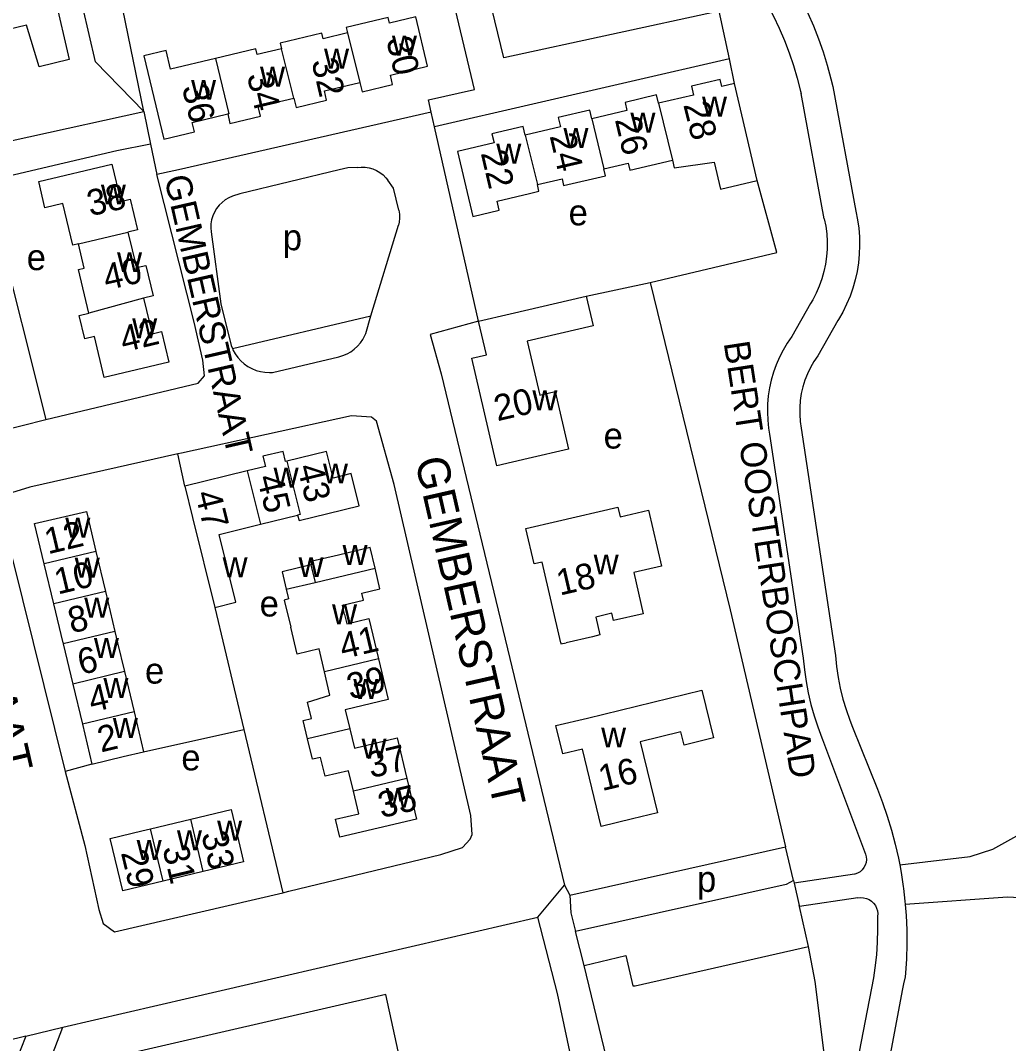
# Model space of a CAD drawing. Extents: x 161936 to 163647, y 386450 to 388633.
# Drawn here: x 163060.8 to 163213.6, y 387938 to 388096.2 of the extents above; entities that cross this region are included whole.
import ezdxf

# ---------------------------------------------------------------- set-up
doc = ezdxf.new("R2010")
doc.units = 0
for name, color, linetype in [('BLT_Basislijn', 7, 'Continuous'), ('BLT_Bebouwing', 7, 'Continuous'), ('BLT_Centroide', 7, 'Continuous'), ('BLT_Huisnummer', 7, 'Continuous'), ('BLT_Huisnummer_ tussenligend', 7, 'Continuous'), ('BLT_Onderverdeling_panden', 7, 'Continuous'), ('BLT_Straatnaam', 7, 'Continuous'), ('BLT_Straatnaam_verkleind', 7, 'Continuous')]:
    doc.layers.add(name, color=color, linetype=linetype)

msp = doc.modelspace()

# ---------------------------------------------------------------- linework, layer by layer
at = {"layer": 'BLT_Basislijn'}
for p, q in [((163065.75, 388101.61), (163068.37, 388090.18)), ((163170.46, 388090.29), (163124.86, 388079.76)), ((163171.27, 388086.49), (163170.46, 388090.29)), ((163186.44, 388086.03), (163190, 388066.72)), ((163185.13, 388065.57), (163181.56, 388084.93)), ((163124.86, 388079.76), (163124.34, 388082.04)), ((163131.68, 388049.74), (163124.86, 388079.76)), ((163080.96, 388077.08), (163081.92, 388072.41)), ((163084.54, 388072.96), (163081.92, 388072.41)), ((163055.48, 388071.35), (163064.77, 388034.54)), ((163115.04, 388050.54), (163119.29, 388064.58)), ((163148.31, 388053.61), (163158.23, 388055.73)), ((163183, 388052.44), (163180.11, 388047.35)), ((163093.62, 388045.48), (163115.04, 388050.54)), ((163114.22, 388047.84), (163115.04, 388050.54)), ((163187.25, 388049.81), (163184.14, 388044.39)), ((163093.42, 388045.97), (163093.62, 388045.48)), ((163099.79, 388041.8), (163110.05, 388044.23)), ((163181.58, 388033.19), (163186.87, 387998.01)), ((163176.66, 388032.28), (163181.89, 387997.62)), ((163086.25, 388024.21), (163085.18, 388029.19)), ((163090.87, 388005.45), (163095.37, 387986.59)), ((163079.86, 387983.14), (163095.37, 387986.59)), ((163095.37, 387986.59), (163101.4, 387961.34)), ((163189.5, 387986.95), (163193.36, 387977.36)), ((163184.88, 387985.04), (163191.52, 387967.32)), ((163071.87, 387981.24), (163067.73, 387980.1)), ((163145.8, 387960.98), (163179.15, 387968.43)), ((163180.38, 387963.23), (163179.15, 387968.43)), ((163189.79, 387964.19), (163180.47, 387962.84)), ((163189.89, 387964.21), (163189.79, 387964.19)), ((163140.82, 387957.55), (163144.96, 387962.52)), ((163144.96, 387962.52), (163145.8, 387960.98)), ((163180.38, 387963.23), (163180.47, 387962.84)), ((163180.47, 387962.84), (163181.26, 387959.36)), ((163190.32, 387960.53), (163181.3, 387959.19)), ((163181.3, 387959.19), (163181.26, 387959.36)), ((163182.68, 387953.04), (163181.3, 387959.19)), ((163067.37, 387940.53), (163140.82, 387957.55)), ((163148.01, 387950.07), (163146.69, 387955.35)), ((163061.68, 387939.16), (163067.37, 387940.53))]:
    msp.add_line(p, q, dxfattribs=at)
for points in [[(163170.46, 388090.29), (163168.89, 388097.67), (163135.6, 388090.45), (163128.07, 388121.45), (163127.93, 388122.05)], [(163079.91, 388082.18), (163076.66, 388097.99), (163125.42, 388109.19)], [(163124.34, 388082.04), (163123.91, 388083.96), (163131.07, 388085.58), (163125.42, 388109.19)], [(163179.58, 388103.1), (163180.65, 388101.23), (163181.66, 388099.33), (163182.59, 388097.38), (163183.46, 388095.41), (163184.24, 388093.4), (163184.96, 388091.36), (163185.59, 388089.31), (163186.15, 388087.22), (163186.44, 388086.03)], [(163079.91, 388082.18), (163072.46, 388089.83), (163069.5, 388102.55)], [(163175.29, 388100.52), (163176.32, 388098.74), (163177.27, 388096.91), (163178.16, 388095.05), (163178.97, 388093.16), (163179.71, 388091.23), (163180.38, 388089.28), (163180.96, 388087.31), (163181.47, 388085.31), (163181.56, 388084.93)], [(163068.37, 388090.18), (163063.73, 388089.08), (163061.74, 388095.49), (163046.04, 388091.73), (163048.91, 388080.45), (163043.1, 388079.12)], [(163044.28, 388074.34), (163079.91, 388082.18)], [(163079.91, 388082.18), (163080.96, 388077.08)], [(163124.34, 388082.04), (163085.27, 388073.11), (163084.54, 388072.96)], [(163080.96, 388077.08), (163075.71, 388076.05), (163067.58, 388074.17), (163055.48, 388071.35)], [(163112.92, 388073.49), (163111.46, 388073.44), (163110.1, 388073.15), (163094.77, 388069.43), (163093.64, 388069.04)], [(163112.92, 388073.49), (163113.53, 388073.56), (163114.14, 388073.55), (163114.75, 388073.47), (163115.34, 388073.3), (163115.91, 388073.05), (163116.43, 388072.74), (163116.92, 388072.36), (163117.35, 388071.92), (163117.65, 388071.52)], [(163064.77, 388034.54), (163088.31, 388040.16), (163089.3, 388041.26), (163089.04, 388043.68), (163087.69, 388049.56), (163081.92, 388072.41)], [(163119.35, 388066.9), (163118.5, 388070.28), (163117.65, 388071.52)], [(163158.23, 388055.73), (163177.8, 388060.34), (163174.78, 388071.46)], [(163045.61, 388069.07), (163053.83, 388035.54), (163055.72, 388033.02), (163057.4, 388032.68), (163064.77, 388034.54)], [(163093.64, 388069.04), (163093.06, 388068.79), (163092.51, 388068.48), (163092.01, 388068.09), (163091.55, 388067.65), (163091.16, 388067.15), (163090.83, 388066.61), (163090.58, 388066.03), (163090.4, 388065.42), (163090.29, 388064.79), (163090.27, 388064.16), (163090.32, 388063.57)], [(163119.35, 388066.9), (163119.44, 388066.28), (163119.46, 388065.67), (163119.39, 388065.05), (163119.29, 388064.58)], [(163190, 388066.72), (163190.27, 388065.41), (163190.46, 388064.09), (163190.57, 388062.76), (163190.6, 388061.42), (163190.55, 388060.08), (163190.42, 388058.75), (163190.21, 388057.43), (163189.92, 388056.12), (163189.56, 388054.84), (163189.12, 388053.58), (163188.6, 388052.34), (163188.01, 388051.14), (163187.35, 388049.98), (163187.25, 388049.81)], [(163185.13, 388065.57), (163185.36, 388064.42), (163185.52, 388063.25), (163185.59, 388062.07), (163185.59, 388060.89), (163185.5, 388059.72), (163185.33, 388058.55), (163185.09, 388057.4), (163184.77, 388056.27), (163184.37, 388055.16), (163183.9, 388054.08), (163183.35, 388053.03), (163183, 388052.44)], [(163090.32, 388063.57), (163091.84, 388052.4), (163093.42, 388045.97)], [(163158.23, 388055.73), (163170.56, 388005.1), (163179.15, 387968.43)], [(163131.68, 388049.74), (163124.21, 388047.68), (163125.87, 388041.6), (163144.96, 387962.52)], [(163110.05, 388044.23), (163110.7, 388044.41), (163111.33, 388044.66), (163111.92, 388044.99), (163112.46, 388045.39), (163112.96, 388045.85), (163113.4, 388046.36), (163113.78, 388046.92), (163114.09, 388047.52), (163114.22, 388047.84)], [(163180.11, 388047.35), (163179.4, 388046.32), (163178.76, 388045.25), (163178.2, 388044.14), (163177.7, 388042.99), (163177.28, 388041.82), (163176.93, 388040.62), (163176.67, 388039.4), (163176.48, 388038.16), (163176.37, 388036.92), (163176.34, 388035.67), (163176.39, 388034.43), (163176.52, 388033.18), (163176.66, 388032.28)], [(163093.62, 388045.48), (163093.68, 388045.32), (163094.02, 388044.7), (163094.43, 388044.13), (163094.9, 388043.6), (163095.42, 388043.13), (163095.99, 388042.73), (163096.61, 388042.39), (163097.26, 388042.12), (163097.94, 388041.93), (163098.63, 388041.82), (163099.34, 388041.78), (163099.79, 388041.8)], [(163184.14, 388044.39), (163183.54, 388043.5), (163183, 388042.57), (163182.54, 388041.6), (163182.14, 388040.6), (163181.83, 388039.57), (163181.59, 388038.52), (163181.43, 388037.46), (163181.35, 388036.38), (163181.35, 388035.31), (163181.42, 388034.23), (163181.58, 388033.19)], [(163101.4, 387961.34), (163102.36, 387961.57), (163125.85, 387967.25), (163129.2, 387968.34), (163130.4, 387969.61), (163130.67, 387970.33), (163130.48, 387973.28), (163118.64, 388024.46), (163115.88, 388034.28), (163115.12, 388034.91), (163112.03, 388035.07), (163085.72, 388029.31), (163085.18, 388029.19)], [(163085.18, 388029.19), (163062.27, 388024.08), (163059.42, 388023.18), (163057.92, 388021.66), (163057.84, 388019.99), (163067.73, 387980.1)], [(163196.8, 387965.64), (163207.69, 387966.96), (163211.22, 387968.07), (163218.65, 387972.21), (163224.22, 387976.13), (163226.6, 387978.95), (163229.02, 387983.92), (163231.47, 387993.29), (163234.49, 387997.39), (163235.72, 388001.24), (163233.25, 388019.77), (163238.41, 388020.91)], [(163181.89, 387997.62), (163182.06, 387995.82), (163182.32, 387994.02), (163182.66, 387992.23), (163183.08, 387990.46), (163183.57, 387988.71), (163184.14, 387986.98), (163184.78, 387985.28), (163184.88, 387985.04)], [(163186.87, 387998.01), (163187.04, 387996.31), (163187.29, 387994.63), (163187.62, 387992.95), (163188.03, 387991.3), (163188.51, 387989.66), (163189.07, 387988.05), (163189.5, 387986.95)], [(163067.73, 387980.1), (163070.8, 387968.67), (163072.93, 387958.75), (163073.64, 387956.58), (163075.39, 387955.27), (163101.4, 387961.34)], [(163193.36, 387977.36), (163194.16, 387975.28), (163194.89, 387973.16), (163195.53, 387971.03), (163196.11, 387968.87), (163196.6, 387966.69), (163196.8, 387965.64)], [(163191.52, 387967.32), (163191.63, 387966.9), (163191.66, 387966.46), (163191.61, 387966.03), (163191.48, 387965.61), (163191.27, 387965.22), (163191, 387964.88), (163190.68, 387964.59), (163190.3, 387964.36), (163189.89, 387964.21)], [(163196.8, 387965.64), (163197.02, 387964.49), (163197.36, 387962.28), (163197.39, 387962)], [(163180.38, 387963.23), (163179.23, 387962.61), (163146.69, 387955.35)], [(163197.39, 387962), (163197.61, 387960.06), (163197.66, 387959.51)], [(163145.8, 387960.98), (163145.96, 387958.22), (163146.69, 387955.35)], [(163190.32, 387960.53), (163190.77, 387960.59), (163191.22, 387960.57), (163191.66, 387960.46), (163192.07, 387960.29), (163192.45, 387960.04), (163192.77, 387959.73), (163193.04, 387959.36), (163193.24, 387958.96), (163193.36, 387958.52), (163193.4, 387958.08), (163193.38, 387957.7)], [(163227.61, 387959.89), (163213.5, 387960.65), (163197.66, 387959.51)], [(163197.66, 387959.51), (163197.79, 387957.84), (163197.89, 387955.6), (163197.91, 387953.37), (163197.85, 387951.14), (163197.71, 387948.91), (163197.66, 387948.32)], [(163119.71, 387925.16), (163146.99, 387931.23), (163143.9, 387945.74), (163140.82, 387957.55)], [(163193.38, 387957.7), (163193.39, 387955.71), (163193.33, 387953.71), (163193.19, 387951.73), (163192.96, 387949.75), (163192.73, 387948.17)], [(163148.01, 387950.07), (163154.47, 387951.61), (163155.55, 387946.93), (163155.87, 387946.93), (163182.68, 387953.04)], [(163173.54, 387897.57), (163174.46, 387898.97), (163182.93, 387916.47), (163185.05, 387936.95), (163183.74, 387947.62), (163182.68, 387953.04)], [(163165.89, 387927.73), (163164.11, 387935.14), (163152.53, 387932.46), (163152.21, 387932.61), (163148.01, 387950.07)], [(163192.73, 387948.17), (163184.08, 387903.48), (163183.23, 387898.84), (163182.19, 387891.95)], [(163197.66, 387948.32), (163197.38, 387947.24), (163197.23, 387946.49)], [(163197.23, 387946.49), (163189, 387902.58), (163188.16, 387898.02), (163187.14, 387891.21)], [(163117.65, 387933.48), (163119.84, 387934.02), (163117.36, 387945.61), (163074.15, 387935.63), (163076.23, 387924.38)], [(163078.4, 387915.22), (163072.75, 387921.34), (163067.69, 387924.27), (163061.44, 387924.46), (163064.34, 387932.55), (163067.37, 387940.53)], [(163061.68, 387939.16), (163036.26, 387932.93), (163035.37, 387931.05), (163038.11, 387918.5)], [(163061.68, 387939.16), (163058.55, 387931.34), (163055.32, 387922.2), (163038.11, 387918.5)]]:
    msp.add_lwpolyline(points, dxfattribs=at)
at = {"layer": 'BLT_Bebouwing'}
for p, q in [((163095.9, 388026.58), (163086.25, 388024.21)), ((163097.93, 388018.33), (163103.7, 388019.75)), ((163072.49, 388014.11), (163073.97, 388007.91)), ((163065.98, 388006.01), (163064.5, 388012.21)), ((163073.97, 388007.91), (163075.44, 388001.72)), ((163067.41, 388000), (163065.98, 388006.01)), ((163075.44, 388001.72), (163075.85, 388000)), ((163067.41, 388000), (163067.45, 387999.82)), ((163067.45, 387999.82), (163068.93, 387993.62)), ((163075.85, 388000), (163076.91, 387995.53)), ((163076.91, 387995.53), (163078.39, 387989.33)), ((163068.93, 387993.62), (163070.4, 387987.43)), ((163078.39, 387989.33), (163079.86, 387983.14)), ((163070.4, 387987.43), (163071.87, 387981.24)), ((163080.95, 387971.21), (163087.18, 387972.7)), ((163089.11, 387964.62), (163082.88, 387963.13))]:
    msp.add_line(p, q, dxfattribs=at)
for points in [[(163113.31, 388086.66), (163113.66, 388085.2), (163118.39, 388086.32), (163118.04, 388087.78), (163123.79, 388089.16), (163121.96, 388096.81), (163117.89, 388095.84), (163117.68, 388096.71), (163111.22, 388095.17), (163111.43, 388094.3)], [(163111.43, 388094.3), (163107.65, 388093.4), (163107.45, 388094.27), (163101.01, 388092.73), (163101.22, 388091.86)], [(163091, 388090.35), (163084.04, 388088.68), (163083.35, 388091.6), (163079.92, 388090.79), (163083, 388077.88), (163087.73, 388079.01), (163087.38, 388080.47), (163092.88, 388081.78)], [(163101.22, 388091.86), (163097.44, 388090.96), (163097.23, 388091.83), (163091, 388090.35)], [(163171.27, 388086.49), (163169.28, 388086.02), (163169.02, 388087.13), (163164.58, 388086.09), (163164.91, 388084.69), (163159.5, 388083.42)], [(163103.1, 388084.22), (163103.45, 388082.76), (163108.18, 388083.89), (163107.83, 388085.35), (163113.31, 388086.66)], [(163174.78, 388071.46), (163172.41, 388081.62), (163171.27, 388086.49)], [(163092.88, 388081.78), (163093.23, 388080.32), (163097.95, 388081.45), (163097.61, 388082.91), (163103.1, 388084.22)], [(163159.5, 388083.42), (163159.2, 388084.71), (163154.33, 388083.57), (163154.63, 388082.3), (163149.18, 388081.03)], [(163149.18, 388081.03), (163148.86, 388082.37), (163144, 388081.23), (163144.34, 388079.77), (163138.86, 388078.49)], [(163138.86, 388078.49), (163138.55, 388079.83), (163133.74, 388078.71), (163134.07, 388077.3), (163128.43, 388075.98), (163130.78, 388065.93), (163134.87, 388066.89), (163134.53, 388068.3)], [(163151.04, 388073.3), (163154.79, 388074.18), (163155.05, 388073.06), (163161.67, 388074.61)], [(163161.67, 388074.61), (163161.94, 388073.44), (163168.09, 388074.3), (163169.07, 388070.12), (163174.78, 388071.46)], [(163069.79, 388061.67), (163068.91, 388061.46), (163067.38, 388067.92), (163064.62, 388067.27), (163063.66, 388071.32), (163074.96, 388074), (163076.33, 388068.24), (163077.79, 388068.59), (163078.91, 388063.86), (163077.45, 388063.51)], [(163140.77, 388070.87), (163144.58, 388071.76), (163144.83, 388070.7), (163151.3, 388072.21), (163151.04, 388073.3)], [(163134.53, 388068.3), (163139.54, 388069.48), (163141.02, 388069.82), (163140.77, 388070.87)], [(163077.45, 388063.51), (163078.76, 388058.02), (163080.22, 388058.36), (163081.34, 388053.63), (163079.88, 388053.29)], [(163071.41, 388050.96), (163069.81, 388057.7), (163070.68, 388057.91), (163069.79, 388061.67)], [(163148.31, 388053.61), (163149.38, 388049.01), (163139.21, 388046.64), (163141.15, 388038.29), (163143.5, 388038.84), (163145.57, 388029.93), (163139.36, 388028.49), (163134.49, 388027.35), (163130.61, 388044.03), (163132.88, 388044.55), (163131.68, 388049.74)], [(163131.68, 388049.74), (163136.55, 388050.88), (163148.31, 388053.61)], [(163079.88, 388053.29), (163081.19, 388047.79), (163082.66, 388048.12), (163083.77, 388043.41), (163073.77, 388041.03), (163072.27, 388047.34), (163070.79, 388046.99), (163069.93, 388050.6), (163071.41, 388050.96)], [(163102.05, 388028.09), (163101.82, 388028.04), (163101.46, 388029.59), (163098.33, 388028.84), (163098.72, 388027.28), (163095.9, 388026.58)], [(163103.7, 388019.75), (163103.91, 388018.89), (163108.34, 388019.98), (163113.19, 388021.18), (163111.97, 388026.16), (163109.18, 388025.47), (163108.16, 388029.6), (163102.05, 388028.09)], [(163086.25, 388024.21), (163087.45, 388019.35), (163090.87, 388005.45)], [(163144.38, 388000), (163141.49, 388012.48), (163140.27, 388012.2), (163139, 388017.68), (163143.87, 388018.81), (163153.2, 388020.97), (163153.55, 388019.45), (163157.98, 388020.48), (163159.97, 388011.83), (163155.68, 388010.84), (163157.15, 388004.49), (163152.55, 388003.43), (163152.29, 388004.55), (163149.81, 388003.98), (163150.45, 388001.21), (163149.3, 388000.94), (163145.22, 388000)], [(163064.5, 388012.21), (163063.02, 388018.44), (163071.02, 388020.3), (163072.18, 388015.43), (163072.49, 388014.11)], [(163090.87, 388005.45), (163094.13, 388006.25), (163091.54, 388016.76), (163097.93, 388018.33)], [(163115.66, 388011.52), (163114.9, 388014.72), (163110.04, 388013.56), (163105.76, 388012.55), (163105.87, 388012.08), (163105.73, 388012.04)], [(163105.73, 388012.04), (163101.29, 388010.99), (163101.93, 388008.27)], [(163110.95, 388004.36), (163110.61, 388005.79), (163113.89, 388006.57), (163113.63, 388007.68), (163116.41, 388008.34), (163115.66, 388011.52)], [(163101.93, 388008.27), (163102.29, 388006.77), (163101.62, 388006.61), (163102.62, 388002.39)], [(163110.95, 388004.36), (163111.29, 388002.93), (163114.72, 388003.74), (163116.2, 387997.49)], [(163107.84, 387995.51), (163107, 387999.05), (163103.6, 387998.24), (163102.62, 388002.39)], [(163144.38, 388000), (163144.42, 387999.82), (163145.22, 388000)], [(163116.2, 387997.49), (163117.68, 387991.24), (163111.05, 387989.64), (163111.76, 387986.71)], [(163105.23, 387985.16), (163104.56, 387988), (163105.83, 387988.3), (163105.24, 387990.79), (163108.7, 387991.87), (163107.84, 387995.51)], [(163155.5, 387972.77), (163150.65, 387971.58), (163147.73, 387983.54), (163144.72, 387982.8), (163143.65, 387987.18), (163148.51, 387988.36), (163166.19, 387992.67), (163167.99, 387985.27), (163163.46, 387984.17), (163162.96, 387986.21), (163156.66, 387984.67), (163159.33, 387973.7), (163155.5, 387972.77)], [(163111.76, 387986.71), (163112.48, 387983.72), (163119.11, 387985.32), (163120.6, 387979.03)], [(163112.32, 387977.06), (163111.58, 387980.21), (163107.94, 387979.35), (163107.25, 387982.27), (163105.99, 387981.97), (163105.23, 387985.16)], [(163071.87, 387981.24), (163076.74, 387982.39), (163079.86, 387983.14)], [(163120.6, 387979.03), (163122.1, 387972.73), (163110.22, 387969.92), (163109.56, 387972.71), (163113.15, 387973.56), (163112.32, 387977.06)], [(163087.18, 387972.7), (163093.4, 387974.19), (163094.17, 387970.97), (163095.33, 387966.11), (163089.11, 387964.62)], [(163082.88, 387963.13), (163076.65, 387961.64), (163074.72, 387969.72), (163079.59, 387970.89), (163080.95, 387971.21)]]:
    msp.add_lwpolyline(points, dxfattribs=at)
at = {"layer": 'BLT_Onderverdeling_panden'}
for p, q in [((163111.43, 388094.3), (163113.31, 388086.66)), ((163103.1, 388084.22), (163101.22, 388091.86)), ((163159.5, 388083.42), (163161.67, 388074.61)), ((163149.18, 388081.03), (163151.04, 388073.3)), ((163138.86, 388078.49), (163140.77, 388070.87)), ((163079.88, 388053.29), (163071.41, 388050.96)), ((163095.9, 388026.58), (163097.93, 388018.33)), ((163072.49, 388014.11), (163064.5, 388012.21)), ((163105.73, 388012.04), (163106.4, 388009.32)), ((163106.4, 388009.32), (163115.66, 388011.52)), ((163101.93, 388008.27), (163106.4, 388009.32)), ((163073.97, 388007.91), (163065.98, 388006.01)), ((163075.44, 388001.72), (163067.45, 387999.82)), ((163116.2, 387997.49), (163107.84, 387995.51)), ((163076.91, 387995.53), (163068.93, 387993.62)), ((163078.39, 387989.33), (163070.4, 387987.43)), ((163111.76, 387986.71), (163105.23, 387985.16)), ((163120.6, 387979.03), (163112.32, 387977.06)), ((163089.11, 387964.62), (163087.18, 387972.7)), ((163082.88, 387963.13), (163080.95, 387971.21))]:
    msp.add_line(p, q, dxfattribs=at)
for points in [[(163091, 388090.35), (163093.07, 388081.82), (163092.88, 388081.78)], [(163069.79, 388061.67), (163077.45, 388063.51), (163077.45, 388063.51)], [(163102.05, 388028.09), (163104.08, 388019.85), (163103.7, 388019.75)]]:
    msp.add_lwpolyline(points, dxfattribs=at)

# ---------------------------------------------------------------- texts
at = {"layer": 'BLT_Centroide'}
for s, p in [('w', (163118.28, 388090.81)), ('w', (163107.78, 388088.78)), ('w', (163097.88, 388086)), ('w', (163087.22, 388083.97)), ('w', (163166.23, 388081.38)), ('w', (163155.16, 388078.88)), ('w', (163144.8, 388076.53)), ('w', (163134.42, 388074.09)), ('w', (163073.27, 388067.78)), ('e', (163145.6, 388064.55)), ('p', (163101.4, 388060.7)), ('e', (163061.8, 388057.62)), ('w', (163075.77, 388057.31)), ('w', (163078.11, 388047.09)), ('w', (163140, 388035.95)), ('e', (163151.01, 388030.03)), ('w', (163099.98, 388023.98)), ('w', (163107.62, 388024.64)), ('w', (163067.77, 388016.25)), ('w', (163110.64, 388012.03)), ('w', (163069.23, 388010.06)), ('w', (163092.09, 388010.14)), ('w', (163103.84, 388010.16)), ('w', (163149.48, 388010.56)), ('w', (163070.7, 388003.88)), ('e', (163097.82, 388004.06)), ('w', (163109.02, 388002.86)), ('w', (163072.19, 387997.66)), ('e', (163080.09, 387993.68)), ('w', (163073.66, 387991.47)), ('w', (163112.3, 387991.31)), ('w', (163075.12, 387985.28)), ('w', (163150.63, 387983.82)), ('w', (163113.58, 387982.12)), ('e', (163085.71, 387980.26)), ('w', (163117.31, 387974.47)), ('w', (163091.25, 387969.41)), ('w', (163085.03, 387967.92)), ('w', (163078.8, 387966.42)), ('p', (163165.46, 387961.47))]:
    msp.add_text(s, height=4, dxfattribs=at).set_placement(p)
at = {"layer": 'BLT_Huisnummer'}
for s, rotation, p in [('30', 283.1305, (163117.38, 388093.27)), ('36', 283.4028, (163085.78, 388085.92)), ('28', 283.9106, (163163.32, 388083.22)), ('22', 283.1648, (163132, 388075.73)), ('38', 12.9384, (163071.62, 388065.94)), ('42', 13.4688, (163076.77, 388044.9)), ('20', 13.0868, (163134.58, 388034.24)), ('43', 283.8268, (163103.61, 388027.2)), ('47', 283.8278, (163087.82, 388023.08)), ('12', 13.3867, (163065.08, 388013.67)), ('18', 13.0264, (163144.24, 388007.28)), ('6', 13.3831, (163070.2, 387995.01)), ('39', 13.3325, (163111.83, 387991.2)), ('2', 13.3888, (163073.27, 387983.02)), ('16', 13.6861, (163150.78, 387977.04)), ('35', 13.3325, (163116.65, 387972.86)), ('33', 283.4491, (163088.78, 387970.4)), ('29', 283.4526, (163076.35, 387967.54))]:
    msp.add_text(s, height=4, rotation=rotation, dxfattribs=at).set_placement(p)
at = {"layer": 'BLT_Huisnummer_ tussenligend'}
for s, rotation, p in [('32', 283.1305, (163105.81, 388089.93)), ('34', 283.1305, (163095.83, 388087.77)), ('26', 283.1648, (163152.74, 388080.91)), ('24', 283.1648, (163142.65, 388078.39)), ('40', 12.9384, (163074.13, 388054.48)), ('45', 283.8268, (163097.39, 388025.55)), ('10', 13.3831, (163066.6, 388007.44)), ('8', 13.3831, (163068.72, 388001.43)), ('41', 13.3295, (163110.7, 387997.45)), ('4', 13.3888, (163071.88, 387989.21)), ('37', 13.3325, (163115.04, 387979.04)), ('31', 283.4526, (163082.76, 387968.24))]:
    msp.add_text(s, height=4, rotation=rotation, dxfattribs=at).set_placement(p)
at = {"layer": 'BLT_Straatnaam'}
for s, rotation, p in [('FRAMBOZENSTRAAT', 282.9113, (163042.65, 388046.22)), ('GEMBERSTRAAT', 282.8532, (163121.82, 388028.22))]:
    msp.add_text(s, height=5, rotation=rotation, dxfattribs=at).set_placement(p)
at = {"layer": 'BLT_Straatnaam_verkleind'}
for s, rotation, p in [('GEMBERSTRAAT', 282.8532, (163083.05, 388071.9)), ('BERT OOSTERBOSCHPAD', 278.7503, (163169.57, 388046.37))]:
    msp.add_text(s, height=4, rotation=rotation, dxfattribs=at).set_placement(p)

doc.saveas('drawing.dxf')
